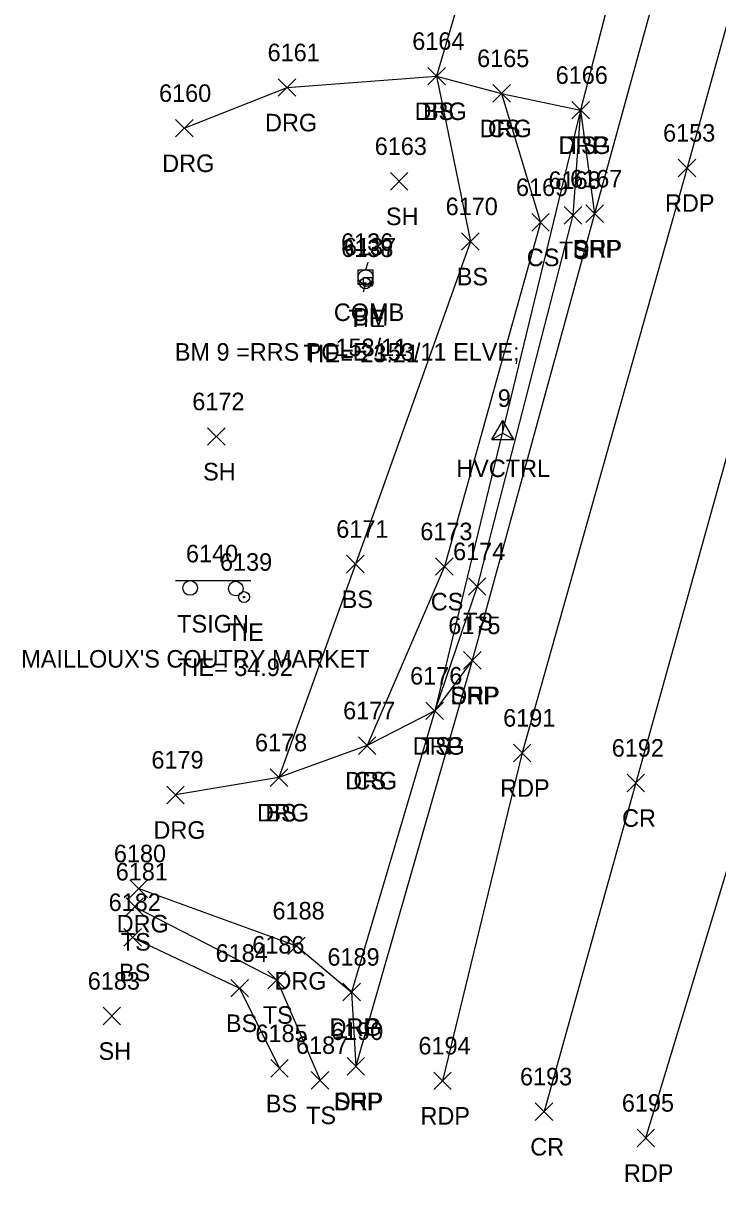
# Model space of a CAD drawing. Extents: x 1443912 to 1445411, y 621446 to 623693.
# Drawn here: x 1444373.3 to 1444452.6, y 621459.9 to 621592 of the extents above; entities that cross this region are included whole.
import ezdxf

# ---------------------------------------------------------------- set-up
doc = ezdxf.new("R2010")
doc.units = 0
for name, color, linetype in [('C_A', 7, 'Continuous'), ('C_C', 7, 'Continuous'), ('C_I', 7, 'Continuous'), ('CBP', 7, 'Continuous'), ('CPBM', 7, 'Continuous'), ('CPSM', 7, 'Continuous'), ('L_A', 7, 'Continuous'), ('L_I', 7, 'Continuous'), ('L_TIC', 7, 'Continuous'), ('LELB', 7, 'Continuous'), ('P_A', 7, 'Continuous'), ('P_I', 7, 'Continuous'), ('P_TIC', 7, 'Continuous'), ('PET', 7, 'Continuous'), ('PRC', 7, 'Continuous'), ('PSP', 7, 'Continuous'), ('R_A', 7, 'Continuous'), ('R_I', 7, 'Continuous'), ('R_TIC', 7, 'Continuous'), ('RDG', 7, 'Continuous'), ('RDP', 7, 'Continuous'), ('S_A', 7, 'Continuous'), ('S_C', 7, 'Continuous'), ('S_I', 7, 'Continuous'), ('SSGN', 7, 'Continuous'), ('U_A', 7, 'Continuous'), ('U_C', 7, 'Continuous'), ('U_I', 7, 'Continuous'), ('UP', 7, 'Continuous')]:
    doc.layers.add(name, color=color, linetype=linetype)

msp = doc.modelspace()

# ---------------------------------------------------------------- linework, layer by layer
at = {"layer": 'CBP'}
for centre, radius in [((1444412.36, 621562.37), 0.625), ((1444412.36, 621562.37), 0.0833), ((1444398.54, 621526.6), 0.625), ((1444398.54, 621526.6), 0.0833)]:
    msp.add_circle(centre, radius, dxfattribs=at)
at = {"layer": 'CPBM'}
for p, q in [((1444412.15, 621562.05), (1444412.15, 621563.05)), ((1444412.15, 621563.05), (1444413.15, 621563.05)), ((1444413.15, 621563.05), (1444413.15, 621562.05)), ((1444413.15, 621562.05), (1444412.15, 621562.05)), ((1444412.66, 621562.55), (1444412.66, 621562.55)), ((1444412.66, 621562.55), (1444412.66, 621562.55))]:
    msp.add_line(p, q, dxfattribs=at)
at = {"layer": 'CPSM'}
for p, q in [((1444426.8, 621544.55), (1444428.05, 621546.72)), ((1444429.3, 621544.55), (1444428.05, 621546.72)), ((1444428.05, 621545.28), (1444428.05, 621546.72)), ((1444426.8, 621544.55), (1444428.05, 621545.28)), ((1444426.8, 621544.55), (1444429.3, 621544.55)), ((1444428.05, 621545.28), (1444428.05, 621545.28)), ((1444428.05, 621545.28), (1444429.3, 621544.55))]:
    msp.add_line(p, q, dxfattribs=at)
at = {"layer": 'L_TIC'}
for points in [[(1444419.5, 621584.98), (1444421.5, 621586.98)], [(1444421.5, 621584.98), (1444419.5, 621586.98)], [(1444426.91, 621583.02), (1444428.91, 621585.02)], [(1444428.91, 621583.02), (1444426.91, 621585.02)], [(1444435.92, 621581.11), (1444437.92, 621583.11)], [(1444437.92, 621581.11), (1444435.92, 621583.11)], [(1444415.23, 621573), (1444417.23, 621575)], [(1444417.23, 621573), (1444415.23, 621575)], [(1444435.05, 621569.13), (1444437.05, 621571.13)], [(1444437.05, 621569.13), (1444435.05, 621571.13)], [(1444431.35, 621568.32), (1444433.35, 621570.32)], [(1444433.35, 621568.32), (1444431.35, 621570.32)], [(1444423.35, 621566.14), (1444425.35, 621568.14)], [(1444425.35, 621566.14), (1444423.35, 621568.14)], [(1444394.37, 621543.9), (1444396.37, 621545.9)], [(1444396.37, 621543.9), (1444394.37, 621545.9)], [(1444410.23, 621529.36), (1444412.23, 621531.36)], [(1444412.23, 621529.36), (1444410.23, 621531.36)], [(1444420.38, 621529.08), (1444422.38, 621531.08)], [(1444422.38, 621529.08), (1444420.38, 621531.08)], [(1444424.12, 621526.81), (1444426.12, 621528.81)], [(1444426.12, 621526.81), (1444424.12, 621528.81)], [(1444419.28, 621512.63), (1444421.28, 621514.63)], [(1444421.28, 621512.63), (1444419.28, 621514.63)], [(1444411.58, 621508.67), (1444413.58, 621510.67)], [(1444413.58, 621508.67), (1444411.58, 621510.67)], [(1444401.52, 621505.02), (1444403.52, 621507.02)], [(1444403.52, 621505.02), (1444401.52, 621507.02)], [(1444385.08, 621490.3), (1444387.08, 621492.3)], [(1444387.08, 621490.3), (1444385.08, 621492.3)], [(1444384.83, 621486.81), (1444386.83, 621488.81)], [(1444386.83, 621486.81), (1444384.83, 621488.81)], [(1444401.26, 621481.96), (1444403.26, 621483.96)], [(1444403.26, 621481.96), (1444401.26, 621483.96)], [(1444397.03, 621481.02), (1444399.03, 621483.02)], [(1444399.03, 621481.02), (1444397.03, 621483.02)], [(1444382.45, 621477.85), (1444384.45, 621479.85)], [(1444384.45, 621477.85), (1444382.45, 621479.85)], [(1444401.58, 621471.87), (1444403.58, 621473.87)], [(1444403.58, 621471.87), (1444401.58, 621473.87)], [(1444406.2, 621470.52), (1444408.2, 621472.52)], [(1444408.2, 621470.52), (1444406.2, 621472.52)]]:
    msp.add_lwpolyline(points, dxfattribs=at)
at = {"layer": 'LELB'}
for points in [[(1444430.29, 621619.27), (1444420.5, 621585.98), (1444424.35, 621567.14), (1444411.23, 621530.36), (1444402.52, 621506.02)], [(1444427.91, 621584.02), (1444432.35, 621569.32), (1444421.38, 621530.08), (1444412.58, 621509.67)], [(1444436.92, 621582.11), (1444436.05, 621570.13), (1444425.12, 621527.81), (1444420.28, 621513.63)], [(1444386.08, 621491.3), (1444402.26, 621482.96), (1444407.2, 621471.52)], [(1444385.83, 621487.81), (1444398.03, 621482.02), (1444402.58, 621472.87)]]:
    msp.add_lwpolyline(points, dxfattribs=at)
at = {"layer": 'P_TIC'}
for points in [[(1444448.07, 621574.52), (1444450.07, 621576.52)], [(1444450.07, 621574.52), (1444448.07, 621576.52)], [(1444437.52, 621569.3), (1444439.52, 621571.3)], [(1444439.52, 621569.3), (1444437.52, 621571.3)], [(1444423.57, 621518.38), (1444425.57, 621520.38)], [(1444425.57, 621518.38), (1444423.57, 621520.38)], [(1444429.26, 621507.83), (1444431.26, 621509.83)], [(1444431.26, 621507.83), (1444429.26, 621509.83)], [(1444442.22, 621504.41), (1444444.22, 621506.41)], [(1444444.22, 621504.41), (1444442.22, 621506.41)], [(1444410.29, 621472.11), (1444412.29, 621474.11)], [(1444412.29, 621472.11), (1444410.29, 621474.11)], [(1444420.17, 621470.46), (1444422.17, 621472.46)], [(1444422.17, 621470.46), (1444420.17, 621472.46)], [(1444431.75, 621466.94), (1444433.75, 621468.94)], [(1444433.75, 621466.94), (1444431.75, 621468.94)], [(1444443.37, 621463.94), (1444445.37, 621465.94)], [(1444445.37, 621463.94), (1444443.37, 621465.94)]]:
    msp.add_lwpolyline(points, dxfattribs=at)
at = {"layer": 'PET'}
for points in [[(1444707.78, 622511.05), (1444700.03, 622482.58), (1444691.73, 622453.67), (1444679.73, 622411.23), (1444667.69, 622368.84), (1444653.08, 622317.67), (1444637.74, 622256.92), (1444626.42, 622209.58), (1444619.02, 622182.67), (1444605.37, 622130.08), (1444589.4, 622078.61), (1444578.44, 622026.86), (1444565.52, 621990.05), (1444556.87, 621958.17), (1444542.16, 621907.74), (1444529.8, 621863.07), (1444511.99, 621799.88), (1444498.16, 621751.76), (1444483.13, 621697.3), (1444470.84, 621653.16), (1444463.41, 621627.34), (1444449.07, 621575.52), (1444430.26, 621508.83), (1444421.17, 621471.46)], [(1444444.37, 621464.94), (1444461.94, 621522.87), (1444475.59, 621570.55), (1444487.99, 621616.26), (1444502.92, 621667.73), (1444516.83, 621718.16), (1444526.41, 621751.49), (1444537.28, 621789.32), (1444558.59, 621865), (1444573.59, 621917.93), (1444597.58, 621998.81), (1444610.14, 622044.19), (1444623.48, 622089.5), (1444632.2, 622118.09)]]:
    msp.add_lwpolyline(points, dxfattribs=at)
at = {"layer": 'PRC'}
msp.add_lwpolyline([(1444618.32, 622127.38), (1444604.97, 622075.74), (1444590.11, 622023.77), (1444578.57, 621985.29), (1444569.73, 621954.72), (1444555.25, 621903.96), (1444542.35, 621859.58), (1444524.46, 621796.02), (1444511.19, 621747.94), (1444495.68, 621693.61), (1444483.2, 621649.28), (1444475.93, 621623.97), (1444461.82, 621572.2), (1444443.22, 621505.41), (1444432.75, 621467.94)], dxfattribs=at)
at = {"layer": 'PSP'}
msp.add_lwpolyline([(1444596.17, 622132.46), (1444585.6, 622096.58), (1444576.22, 622067.8), (1444567.15, 622029.85), (1444556.7, 621993.22), (1444548.18, 621960.88), (1444533.68, 621910.62), (1444520.92, 621865.12), (1444503.16, 621802.82), (1444490.06, 621753.65), (1444474.75, 621700.87), (1444461.97, 621656.27), (1444456.61, 621636.09), (1444438.52, 621570.3), (1444424.57, 621519.38), (1444411.29, 621473.11)], dxfattribs=at)
at = {"layer": 'R_TIC'}
for points in [[(1444419.5, 621584.98), (1444421.5, 621586.98)], [(1444421.5, 621584.98), (1444419.5, 621586.98)], [(1444402.44, 621583.69), (1444404.44, 621585.69)], [(1444404.44, 621583.69), (1444402.44, 621585.69)], [(1444426.91, 621583.02), (1444428.91, 621585.02)], [(1444428.91, 621583.02), (1444426.91, 621585.02)], [(1444435.92, 621581.11), (1444437.92, 621583.11)], [(1444437.92, 621581.11), (1444435.92, 621583.11)], [(1444435.92, 621581.11), (1444437.92, 621583.11)], [(1444437.92, 621581.11), (1444435.92, 621583.11)], [(1444390.72, 621579.05), (1444392.72, 621581.05)], [(1444392.72, 621579.05), (1444390.72, 621581.05)], [(1444437.52, 621569.3), (1444439.52, 621571.3)], [(1444439.52, 621569.3), (1444437.52, 621571.3)], [(1444423.57, 621518.38), (1444425.57, 621520.38)], [(1444425.57, 621518.38), (1444423.57, 621520.38)], [(1444419.28, 621512.63), (1444421.28, 621514.63)], [(1444421.28, 621512.63), (1444419.28, 621514.63)], [(1444419.28, 621512.63), (1444421.28, 621514.63)], [(1444421.28, 621512.63), (1444419.28, 621514.63)], [(1444411.58, 621508.67), (1444413.58, 621510.67)], [(1444413.58, 621508.67), (1444411.58, 621510.67)], [(1444401.52, 621505.02), (1444403.52, 621507.02)], [(1444403.52, 621505.02), (1444401.52, 621507.02)], [(1444389.71, 621503.05), (1444391.71, 621505.05)], [(1444391.71, 621503.05), (1444389.71, 621505.05)], [(1444385.52, 621492.37), (1444387.52, 621494.37)], [(1444387.52, 621492.37), (1444385.52, 621494.37)], [(1444403.52, 621485.85), (1444405.52, 621487.85)], [(1444405.52, 621485.85), (1444403.52, 621487.85)], [(1444409.8, 621480.58), (1444411.8, 621482.58)], [(1444411.8, 621480.58), (1444409.8, 621482.58)], [(1444409.8, 621480.58), (1444411.8, 621482.58)], [(1444411.8, 621480.58), (1444409.8, 621482.58)], [(1444410.29, 621472.11), (1444412.29, 621474.11)], [(1444412.29, 621472.11), (1444410.29, 621474.11)]]:
    msp.add_lwpolyline(points, dxfattribs=at)
at = {"layer": 'RDG'}
for points in [[(1444391.72, 621580.05), (1444403.44, 621584.69), (1444420.5, 621585.98), (1444427.91, 621584.02), (1444436.92, 621582.11), (1444420.28, 621513.63), (1444412.58, 621509.67), (1444402.52, 621506.02), (1444390.71, 621504.05)], [(1444386.52, 621493.37), (1444404.52, 621486.85), (1444410.8, 621481.58)]]:
    msp.add_lwpolyline(points, dxfattribs=at)
at = {"layer": 'RDP'}
for points in [[(1444456.61, 621636.09), (1444452.09, 621627.24), (1444447.17, 621621.87), (1444436.92, 621582.11), (1444438.52, 621570.3)], [(1444424.57, 621519.38), (1444420.28, 621513.63), (1444410.8, 621481.58), (1444411.29, 621473.11)]]:
    msp.add_lwpolyline(points, dxfattribs=at)
at = {"layer": 'SSGN'}
for p, q in [((1444390.72, 621528.48), (1444399.31, 621528.48)), ((1444394.74, 621527.57), (1444394.74, 621527.57))]:
    msp.add_line(p, q, dxfattribs=at)
for centre in [(1444392.38, 621527.64), (1444397.59, 621527.57)]:
    msp.add_circle(centre, 0.833, dxfattribs=at)
at = {"layer": 'UP'}
for p, q in [((1444411.57, 621562.23), (1444411.57, 621563.9)), ((1444411.57, 621563.9), (1444413.23, 621563.9)), ((1444412.65, 621564.73), (1444412.4, 621563.9)), ((1444413.23, 621563.9), (1444413.23, 621562.23)), ((1444412.4, 621563.07), (1444412.4, 621563.07)), ((1444413.23, 621562.23), (1444411.57, 621562.23)), ((1444412.15, 621561.4), (1444412.4, 621562.23))]:
    msp.add_line(p, q, dxfattribs=at)
msp.add_circle((1444412.4, 621563.07), 0.833, dxfattribs=at)

# ---------------------------------------------------------------- texts
at = {"layer": 'C_A'}
for s, p in [('TIE', (1444410.44, 621557.37)), ('BM', (1444410.97, 621557.55)), ('HVCTRL', (1444422.74, 621540.28)), ('TIE', (1444396.62, 621521.6))]:
    msp.add_text(s, height=2, dxfattribs=at).set_placement(p)
at = {"layer": 'C_C'}
for s, p in [('BM 9 =RRS POLE 153/11 ELVE;', (1444390.64, 621553.55)), ('TIE= 23.21', (1444405.33, 621553.37)), ('TIE= 34.92', (1444390.95, 621517.6))]:
    msp.add_text(s, height=2, dxfattribs=at).set_placement(p)
at = {"layer": 'C_I'}
for s, p in [('6138', (1444409.62, 621565.37)), ('6137', (1444409.92, 621565.55)), ('9', (1444427.48, 621548.28)), ('6139', (1444395.79, 621529.6))]:
    msp.add_text(s, height=2, dxfattribs=at).set_placement(p)
at = {"layer": 'L_A'}
for s, p in [('BS', (1444418.94, 621580.98)), ('CS', (1444426.35, 621579.02)), ('TS', (1444435.33, 621577.11)), ('SH', (1444414.72, 621569)), ('TS', (1444434.46, 621565.13)), ('CS', (1444430.79, 621564.32)), ('BS', (1444422.8, 621562.14)), ('SH', (1444393.86, 621539.9)), ('BS', (1444409.67, 621525.36)), ('CS', (1444419.83, 621525.08)), ('TS', (1444423.53, 621522.81)), ('TS', (1444418.69, 621508.63)), ('CS', (1444411.02, 621504.67)), ('BS', (1444400.96, 621501.02)), ('TS', (1444384.48, 621486.3)), ('BS', (1444384.27, 621482.81)), ('TS', (1444400.67, 621477.96)), ('BS', (1444396.47, 621477.02)), ('SH', (1444381.94, 621473.85)), ('BS', (1444401.02, 621467.87)), ('TS', (1444405.61, 621466.52))]:
    msp.add_text(s, height=2, dxfattribs=at).set_placement(p)
at = {"layer": 'L_I'}
for s, p in [('6164', (1444417.72, 621588.98)), ('6165', (1444425.12, 621587.02)), ('6166', (1444434.08, 621585.11)), ('6163', (1444413.44, 621577)), ('6168', (1444433.26, 621573.13)), ('6169', (1444429.55, 621572.32)), ('6170', (1444421.53, 621570.14)), ('6172', (1444392.63, 621547.9)), ('6171', (1444409.05, 621533.36)), ('6173', (1444418.64, 621533.08)), ('6174', (1444422.38, 621530.81)), ('6176', (1444417.48, 621516.63)), ('6177', (1444409.84, 621512.67)), ('6178', (1444399.78, 621509.02)), ('6181', (1444383.9, 621494.3)), ('6182', (1444383.09, 621490.81)), ('6186', (1444399.47, 621485.96)), ('6184', (1444395.29, 621485.02)), ('6183', (1444380.71, 621481.85)), ('6185', (1444399.84, 621475.87)), ('6187', (1444404.46, 621474.52))]:
    msp.add_text(s, height=2, dxfattribs=at).set_placement(p)
at = {"layer": 'P_A'}
for s, p in [('RDP', (1444446.55, 621570.52)), ('SHP', (1444436.05, 621565.3)), ('SHP', (1444422.1, 621514.38)), ('RDP', (1444427.75, 621503.83)), ('CR', (1444441.65, 621500.41)), ('SHP', (1444408.82, 621468.11)), ('RDP', (1444418.66, 621466.46)), ('CR', (1444431.18, 621462.94)), ('RDP', (1444441.86, 621459.94))]:
    msp.add_text(s, height=2, dxfattribs=at).set_placement(p)
at = {"layer": 'P_I'}
for s, p in [('6153', (1444446.33, 621578.52)), ('6167', (1444435.73, 621573.3)), ('6175', (1444421.83, 621522.38)), ('6191', (1444428.09, 621511.83)), ('6192', (1444440.48, 621508.41)), ('6190', (1444408.46, 621476.11)), ('6194', (1444418.43, 621474.46)), ('6193', (1444430.01, 621470.94)), ('6195', (1444441.63, 621467.94))]:
    msp.add_text(s, height=2, dxfattribs=at).set_placement(p)
at = {"layer": 'R_A'}
for s, p in [('DRG', (1444417.99, 621580.98)), ('DRG', (1444400.93, 621579.69)), ('DRG', (1444425.4, 621579.02)), ('DRG', (1444434.41, 621577.11)), ('DRP', (1444434.41, 621577.11)), ('DRG', (1444389.2, 621575.05)), ('DRP', (1444436.01, 621565.3)), ('DRP', (1444422.06, 621514.38)), ('DRG', (1444417.77, 621508.63)), ('DRP', (1444417.77, 621508.63)), ('DRG', (1444410.06, 621504.67)), ('DRG', (1444400.01, 621501.02)), ('DRG', (1444388.2, 621499.05)), ('DRG', (1444384.01, 621488.37)), ('DRG', (1444402, 621481.85)), ('DRG', (1444408.29, 621476.58)), ('DRP', (1444408.29, 621476.58)), ('DRP', (1444408.77, 621468.11))]:
    msp.add_text(s, height=2, dxfattribs=at).set_placement(p)
at = {"layer": 'R_I'}
for s, p in [('6164', (1444417.72, 621588.98)), ('6161', (1444401.22, 621587.69)), ('6165', (1444425.12, 621587.02)), ('6166', (1444434.08, 621585.11)), ('6166', (1444434.08, 621585.11)), ('6160', (1444388.84, 621583.05)), ('6167', (1444435.73, 621573.3)), ('6175', (1444421.83, 621522.38)), ('6176', (1444417.48, 621516.63)), ('6176', (1444417.48, 621516.63)), ('6177', (1444409.84, 621512.67)), ('6178', (1444399.78, 621509.02)), ('6179', (1444387.97, 621507.05)), ('6180', (1444383.69, 621496.37)), ('6188', (1444401.78, 621489.85)), ('6189', (1444408.05, 621484.58)), ('6189', (1444408.05, 621484.58)), ('6190', (1444408.46, 621476.11))]:
    msp.add_text(s, height=2, dxfattribs=at).set_placement(p)
at = {"layer": 'S_A'}
msp.add_text('TSIGN', height=2, dxfattribs=at).set_placement((1444390.91, 621522.56))
at = {"layer": 'S_C'}
msp.add_text("MAILLOUX'S COUTRY MARKET", height=2, dxfattribs=at).set_placement((1444373.12, 621518.56))
at = {"layer": 'S_I'}
msp.add_text('6140', height=2, dxfattribs=at).set_placement((1444391.91, 621530.56))
at = {"layer": 'U_A'}
msp.add_text('COMB', height=2, dxfattribs=at).set_placement((1444408.78, 621558.07))
at = {"layer": 'U_C'}
msp.add_text('153/11', height=2, dxfattribs=at).set_placement((1444408.97, 621554.07))
at = {"layer": 'U_I'}
msp.add_text('6136', height=2, dxfattribs=at).set_placement((1444409.6, 621566.07))

doc.saveas('drawing.dxf')
